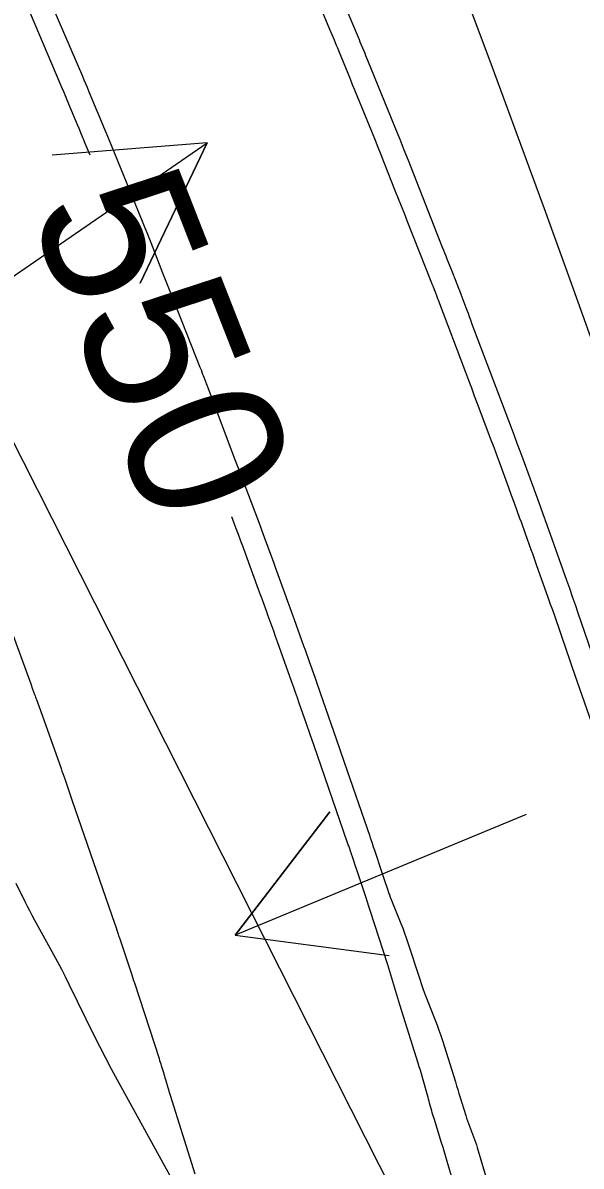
# Model space of a CAD drawing. Extents: x 954385 to 988206, y 1868364 to 1924553.
# Drawn here: x 957787.7 to 957809.26, y 1919805.36 to 1919849.5 of the extents above; entities that cross this region are included whole.
import ezdxf

# ---------------------------------------------------------------- set-up
doc = ezdxf.new("R2010")
doc.units = 0
for name, color, linetype in [('13', 7, 'Continuous'), ('16', 7, 'Continuous'), ('24', 7, 'Continuous'), ('26', 7, 'Continuous'), ('5', 7, 'Continuous'), ('6', 7, 'Continuous'), ('7', 7, 'Continuous'), ('Default', 7, 'Continuous')]:
    doc.layers.add(name, color=color, linetype=linetype)

msp = doc.modelspace()

# ---------------------------------------------------------------- linework, layer by layer
at = {"layer": '13'}
msp.add_lwpolyline([(957787.426, 1919816.279), (957787.77, 1919815.575), (957787.857, 1919815.4), (957787.947, 1919815.226), (957788.038, 1919815.053), (957788.132, 1919814.881), (957788.88, 1919813.529), (957789.034, 1919813.246), (957789.185, 1919812.961), (957789.333, 1919812.674), (957789.476, 1919812.385), (957790.454, 1919810.389), (957790.667, 1919809.962), (957790.885, 1919809.536), (957791.108, 1919809.114), (957791.336, 1919808.694), (957794.495, 1919802.961)], dxfattribs=at)
at = {"layer": '16'}
for points in [[(957800.043, 1919850.399), (957800.571, 1919849.133), (957800.607, 1919849.044), (957800.644, 1919848.955), (957800.681, 1919848.866), (957800.718, 1919848.777), (957800.863, 1919848.42), (957800.9, 1919848.331), (957800.936, 1919848.242), (957800.973, 1919848.153), (957801.009, 1919848.064), (957801.924, 1919845.82), (957802.089, 1919845.416), (957802.251, 1919845.012), (957802.413, 1919844.607), (957802.574, 1919844.202), (957803.898, 1919840.847), (957803.943, 1919840.733), (957803.988, 1919840.619), (957804.033, 1919840.506), (957804.078, 1919840.392), (957804.303, 1919839.823), (957804.326, 1919839.766), (957804.348, 1919839.709), (957804.37, 1919839.652), (957804.392, 1919839.595), (957804.524, 1919839.253), (957804.556, 1919839.171), (957804.569, 1919839.136), (957804.843, 1919838.412), (957804.89, 1919838.288), (957804.937, 1919838.163), (957804.984, 1919838.038), (957805.031, 1919837.914), (957806.555, 1919833.876), (957806.668, 1919833.575), (957806.78, 1919833.274), (957806.892, 1919832.972), (957807.003, 1919832.67), (957807.621, 1919830.977), (957807.686, 1919830.798), (957807.795, 1919830.5), (957807.817, 1919830.44), (957807.839, 1919830.381), (957807.86, 1919830.321), (957807.882, 1919830.261), (957807.994, 1919829.946), (957808.061, 1919829.76), (957808.693, 1919827.989), (957808.805, 1919827.673), (957808.917, 1919827.357), (957809.027, 1919827.04), (957809.137, 1919826.724), (957810.592, 1919822.505)], [(957788.815, 1919850.192), (957789.993, 1919847.445), (957790.054, 1919847.303), (957790.114, 1919847.16), (957790.174, 1919847.018), (957790.234, 1919846.875), (957790.517, 1919846.197), (957790.554, 1919846.108), (957790.591, 1919846.019), (957790.628, 1919845.929), (957790.666, 1919845.84), (957790.814, 1919845.483), (957790.852, 1919845.393), (957790.889, 1919845.304), (957790.925, 1919845.214), (957790.962, 1919845.125), (957791.707, 1919843.303), (957791.785, 1919843.113), (957791.862, 1919842.923), (957791.94, 1919842.733), (957792.017, 1919842.543), (957792.327, 1919841.783), (957792.405, 1919841.593), (957792.481, 1919841.403), (957792.558, 1919841.212), (957792.633, 1919841.021), (957793.095, 1919839.852), (957793.197, 1919839.594), (957793.299, 1919839.335), (957793.401, 1919839.077), (957793.503, 1919838.819), (957794.535, 1919836.209), (957794.545, 1919836.183), (957794.556, 1919836.156), (957794.567, 1919836.129), (957794.577, 1919836.102), (957794.64, 1919835.939), (957794.661, 1919835.885), (957794.735, 1919835.694), (957794.751, 1919835.653), (957794.766, 1919835.612), (957794.782, 1919835.571), (957794.797, 1919835.53), (957795.864, 1919832.707), (957795.974, 1919832.415), (957796.085, 1919832.123), (957796.195, 1919831.832), (957796.305, 1919831.54), (957796.857, 1919830.076), (957796.911, 1919829.932), (957796.965, 1919829.789), (957797.018, 1919829.645), (957797.071, 1919829.5), (957797.282, 1919828.923), (957797.335, 1919828.779), (957797.387, 1919828.635), (957797.44, 1919828.49), (957797.493, 1919828.346), (957797.856, 1919827.353), (957797.934, 1919827.139), (957798.011, 1919826.926), (957798.088, 1919826.712), (957798.165, 1919826.498), (957798.54, 1919825.447), (957798.594, 1919825.296), (957798.648, 1919825.144), (957798.702, 1919824.993), (957798.756, 1919824.842), (957798.972, 1919824.237), (957799.026, 1919824.086), (957799.08, 1919823.934), (957799.132, 1919823.783), (957799.185, 1919823.631), (957799.799, 1919821.85), (957800.107, 1919820.956), (957801.095, 1919818.093), (957801.102, 1919818.072), (957801.11, 1919818.05), (957801.117, 1919818.028), (957801.124, 1919818.006), (957801.183, 1919817.832), (957801.233, 1919817.684), (957801.254, 1919817.619), (957801.276, 1919817.555), (957801.548, 1919816.737), (957801.639, 1919816.466), (957801.789, 1919816.014), (957801.82, 1919815.924), (957801.852, 1919815.835), (957801.886, 1919815.746), (957801.921, 1919815.657), (957802.296, 1919814.727), (957802.369, 1919814.543), (957802.439, 1919814.356), (957802.505, 1919814.169), (957802.568, 1919813.981), (957803.027, 1919812.571), (957803.093, 1919812.372), (957803.163, 1919812.173), (957803.236, 1919811.976), (957803.311, 1919811.78), (957803.62, 1919810.997), (957803.695, 1919810.8), (957803.767, 1919810.603), (957803.835, 1919810.404), (957803.9, 1919810.204), (957804.401, 1919808.613), (957804.449, 1919808.462), (957804.496, 1919808.311), (957804.542, 1919808.16), (957804.589, 1919808.009), (957804.803, 1919807.311), (957804.836, 1919807.207), (957804.871, 1919807.103), (957804.908, 1919807), (957804.946, 1919806.897), (957805.104, 1919806.489), (957805.143, 1919806.386), (957805.179, 1919806.283), (957805.213, 1919806.179), (957805.245, 1919806.074), (957806.051, 1919803.35)], [(957787.229, 1919826.085), (957787.999, 1919823.98), (957788.073, 1919823.776), (957788.148, 1919823.573), (957788.166, 1919823.522), (957788.185, 1919823.471), (957788.203, 1919823.42), (957788.221, 1919823.369), (957788.373, 1919822.944), (957789.17, 1919820.714), (957789.206, 1919820.612), (957789.242, 1919820.511), (957789.277, 1919820.41), (957789.312, 1919820.308), (957789.592, 1919819.496), (957791.245, 1919814.704), (957791.255, 1919814.674), (957791.362, 1919814.355), (957791.378, 1919814.309), (957791.393, 1919814.263), (957791.408, 1919814.217), (957791.424, 1919814.172), (957791.899, 1919812.745), (957791.961, 1919812.559), (957791.971, 1919812.527), (957791.981, 1919812.496), (957791.992, 1919812.465), (957792.002, 1919812.434), (957792.955, 1919809.507), (957792.976, 1919809.44), (957792.998, 1919809.373), (957793.019, 1919809.306), (957793.039, 1919809.239), (957793.122, 1919808.97), (957793.142, 1919808.902), (957793.162, 1919808.835), (957793.183, 1919808.768), (957793.203, 1919808.7), (957793.293, 1919808.392), (957793.315, 1919808.319), (957793.338, 1919808.245), (957793.36, 1919808.171), (957793.383, 1919808.098), (957794.34, 1919805.059)]]:
    msp.add_lwpolyline(points, dxfattribs=at)
at = {"layer": '24'}
msp.add_lwpolyline([(957747.481, 1919902.179), (957772.218, 1919860.37), (957786.04, 1919835.827), (957802.011, 1919804.293), (957817.372, 1919769.232), (957831.573, 1919731.267)], dxfattribs=at)
at = {"layer": '26'}
for points in [[(957757.131, 1919818.928), (957794.812, 1919844.869), (957792.233, 1919839.451), (957794.812, 1919844.869), (957788.831, 1919844.394)], [(957807.131, 1919818.928), (957795.899, 1919814.274), (957799.551, 1919819.035), (957795.899, 1919814.274), (957801.847, 1919813.492)]]:
    msp.add_lwpolyline(points, dxfattribs=at)
at = {"layer": '6'}
for points in [[(957790.291, 1919844.394), (957790.107, 1919844.843), (957790.077, 1919844.916), (957790.047, 1919844.989), (957790.017, 1919845.062), (957789.987, 1919845.134), (957789.865, 1919845.425), (957789.805, 1919845.571), (957789.744, 1919845.716), (957789.407, 1919846.525), (957789.34, 1919846.684), (957789.273, 1919846.843), (957789.206, 1919847.002), (957789.139, 1919847.16), (957787.844, 1919850.195)], [(957805.077, 1919802.181), (957804.089, 1919805.529), (957804.035, 1919805.71), (957803.981, 1919805.892), (957803.925, 1919806.073), (957803.869, 1919806.254), (957803.578, 1919807.19), (957803.555, 1919807.264), (957803.533, 1919807.339), (957803.511, 1919807.414), (957803.491, 1919807.489), (957803.408, 1919807.789), (957803.388, 1919807.864), (957803.367, 1919807.94), (957803.346, 1919808.015), (957803.325, 1919808.09), (957803.13, 1919808.778), (957803.09, 1919808.917), (957803.049, 1919809.056), (957803.007, 1919809.195), (957802.964, 1919809.334), (957802.256, 1919811.587), (957802.216, 1919811.715), (957802.176, 1919811.844), (957802.138, 1919811.973), (957802.1, 1919812.102), (957801.949, 1919812.618), (957801.911, 1919812.747), (957801.872, 1919812.876), (957801.832, 1919813.005), (957801.791, 1919813.133), (957801.114, 1919815.223), (957801.061, 1919815.386), (957801.008, 1919815.548), (957800.954, 1919815.71), (957800.9, 1919815.872), (957800.617, 1919816.722), (957800.556, 1919816.906), (957800.423, 1919817.304), (957800.413, 1919817.334), (957800.403, 1919817.363), (957800.373, 1919817.451), (957800.363, 1919817.481), (957800.294, 1919817.685), (957800.281, 1919817.724), (957800.267, 1919817.763), (957800.254, 1919817.802), (957800.24, 1919817.841), (957798.93, 1919821.625), (957798.791, 1919822.028), (957798.651, 1919822.431), (957798.372, 1919823.236), (957798.302, 1919823.438), (957798.232, 1919823.639), (957798.161, 1919823.84), (957798.089, 1919824.041), (957797.533, 1919825.598), (957797.459, 1919825.804), (957797.385, 1919826.01), (957797.236, 1919826.429), (957797.2, 1919826.529), (957797.164, 1919826.628), (957797.128, 1919826.727), (957797.092, 1919826.826), (957796.948, 1919827.222), (957796.912, 1919827.321), (957796.875, 1919827.42), (957796.839, 1919827.519), (957796.803, 1919827.618), (957796.31, 1919828.972), (957796.215, 1919829.23), (957796.12, 1919829.488), (957796.024, 1919829.746), (957795.927, 1919830.004), (957795.766, 1919830.429)]]:
    msp.add_lwpolyline(points, dxfattribs=at)
at = {"layer": '7'}
msp.add_lwpolyline([(957799.13, 1919850.255), (957799.542, 1919849.267), (957799.716, 1919848.849), (957799.76, 1919848.745), (957799.803, 1919848.64), (957799.846, 1919848.536), (957799.889, 1919848.431), (957800.332, 1919847.346), (957800.421, 1919847.13), (957800.509, 1919846.915), (957800.597, 1919846.699), (957800.685, 1919846.483), (957801.186, 1919845.255), (957801.299, 1919844.978), (957801.411, 1919844.701), (957801.522, 1919844.424), (957801.632, 1919844.146), (957802.083, 1919843.006), (957802.195, 1919842.724), (957802.307, 1919842.441), (957802.419, 1919842.159), (957802.53, 1919841.876), (957803.485, 1919839.461), (957803.496, 1919839.432), (957803.507, 1919839.404), (957803.518, 1919839.375), (957803.53, 1919839.346), (957803.585, 1919839.202), (957803.618, 1919839.116), (957803.687, 1919838.934), (957803.703, 1919838.895), (957803.718, 1919838.855), (957803.733, 1919838.815), (957803.748, 1919838.775), (957804.789, 1919836.016), (957804.904, 1919835.712), (957805.019, 1919835.408), (957805.133, 1919835.104), (957805.248, 1919834.799), (957805.777, 1919833.4), (957805.857, 1919833.187), (957805.936, 1919832.974), (957806.015, 1919832.76), (957806.093, 1919832.547), (957806.453, 1919831.56), (957806.561, 1919831.265), (957806.669, 1919830.969), (957806.884, 1919830.378), (957806.938, 1919830.231), (957806.991, 1919830.083), (957807.044, 1919829.935), (957807.098, 1919829.787), (957807.321, 1919829.161), (957807.376, 1919829.007), (957807.431, 1919828.854), (957807.486, 1919828.7), (957807.541, 1919828.546), (957807.911, 1919827.51), (957807.99, 1919827.286), (957808.069, 1919827.062), (957808.148, 1919826.838), (957808.226, 1919826.613), (957808.696, 1919825.256), (957808.8, 1919824.955), (957808.905, 1919824.654), (957809.009, 1919824.353), (957809.113, 1919824.052), (957810.105, 1919821.188)], dxfattribs=at)
at = {"layer": 'Default'}
msp.add_arc((956871.597, 1919501.221), 996.448, 12.648055, 34.075074, dxfattribs=at)

# ---------------------------------------------------------------- texts
at = {"layer": '5'}
msp.add_text('550', height=6, rotation=291.4093, dxfattribs=at).set_placement((957787.889, 1919842.301))

doc.saveas('drawing.dxf')
